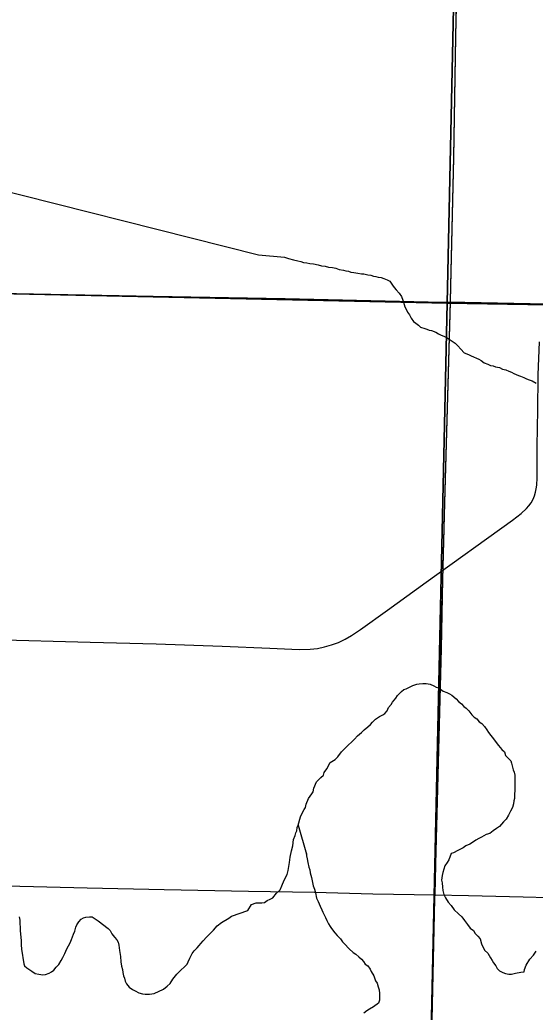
# Model space of a CAD drawing. Extents: x 2.4 to 73.1, y 4.5 to 25.6.
# Drawn here: x 45.3485 to 45.567, y 18.7778 to 19.1981 of the extents above; entities that cross this region are included whole.
import ezdxf

# ---------------------------------------------------------------- set-up
doc = ezdxf.new("R2010")
doc.units = 0
for name, color, linetype in [('GM_X_County_Road', 7, 'Continuous'), ('GM_X_Interchange_Ramps', 7, 'Continuous'), ('GM_X_Minor_River', 7, 'Continuous'), ('GM_X_Section', 7, 'Continuous'), ('GM_X_State_Route', 7, 'Continuous'), ('GM_X_Township', 7, 'Continuous'), ('GM_X_Township_Road', 7, 'Continuous')]:
    doc.layers.add(name, color=color, linetype=linetype)

msp = doc.modelspace()

# ---------------------------------------------------------------- linework, layer by layer
at = {"layer": 'GM_X_County_Road'}
for points in [[(45.02527, 19.08849), (45.02577, 19.08847), (45.0724, 19.08749), (45.09105, 19.08703), (45.1066, 19.0868), (45.18587, 19.08537), (45.2527, 19.08408), (45.27913, 19.08357), (45.29622, 19.08332), (45.32575, 19.08272), (45.33973, 19.08231), (45.40501, 19.08105), (45.46097, 19.08), (45.52159, 19.07872), (45.53103, 19.07858)], [(45.53103, 19.07858), (45.53713, 19.07849), (45.62728, 19.07662), (45.64593, 19.07628), (45.66457, 19.07582), (45.75006, 19.07423), (45.78149, 19.07328)]]:
    msp.add_lwpolyline(points, dxfattribs=at)
at = {"layer": 'GM_X_Interchange_Ramps'}
msp.add_lwpolyline([(45.53425, 19.24094), (45.53315, 19.19121), (45.53231, 19.13993), (45.5311, 19.08555), (45.53092, 19.07885), (45.52856, 18.99388), (45.52771, 18.96125), (45.52706, 18.93173), (45.52557, 18.87268), (45.52484, 18.84628), (45.52438, 18.82774), (45.52433, 18.82607), (45.52317, 18.7748)], dxfattribs=at)
at = {"layer": 'GM_X_Minor_River'}
for points in [[(45.20741, 19.19207), (45.32106, 19.19065), (45.32085, 19.13102), (45.44976, 19.0985)], [(45.44976, 19.0985), (45.46066, 19.0976), (45.46237, 19.09702), (45.46446, 19.09645), (45.46636, 19.09606), (45.46769, 19.09568), (45.46883, 19.0953), (45.47016, 19.0951), (45.47149, 19.09491), (45.47301, 19.09471), (45.47491, 19.09433), (45.47644, 19.09394), (45.47796, 19.09375), (45.47929, 19.09337), (45.481, 19.09317), (45.48252, 19.09298), (45.48385, 19.0924), (45.48575, 19.09202), (45.4867, 19.09182), (45.48784, 19.09163), (45.48879, 19.09125), (45.49012, 19.09105), (45.49183, 19.09086), (45.49335, 19.09048), (45.4943, 19.09047), (45.49601, 19.09009), (45.49734, 19.08989), (45.49848, 19.08951), (45.49943, 19.08932), (45.50038, 19.08912), (45.50171, 19.08893), (45.50285, 19.08855), (45.50418, 19.08797), (45.50532, 19.0874), (45.50646, 19.08569), (45.50722, 19.08473), (45.50798, 19.08378), (45.50931, 19.08226), (45.51026, 19.08093), (45.51082, 19.0794), (45.5112, 19.07845), (45.51139, 19.0775), (45.51177, 19.07655), (45.51234, 19.0756), (45.51291, 19.07427), (45.51366, 19.07312), (45.51442, 19.07179), (45.51537, 19.07027), (45.51632, 19.06969), (45.51746, 19.06874), (45.51841, 19.06798), (45.52012, 19.0674), (45.52107, 19.06702), (45.52202, 19.06664), (45.52297, 19.06645), (45.52487, 19.06587), (45.52601, 19.06511), (45.52715, 19.06453), (45.52829, 19.06415), (45.52943, 19.06357), (45.53057, 19.06281), (45.53171, 19.06205), (45.53304, 19.06109), (45.53417, 19.05995), (45.5355, 19.05862), (45.53683, 19.05709), (45.53873, 19.05633), (45.53987, 19.05575), (45.5431, 19.05441), (45.54405, 19.05384), (45.54538, 19.05289), (45.5469, 19.05231), (45.54804, 19.05174), (45.54918, 19.05155), (45.55013, 19.05116), (45.55184, 19.05078), (45.55317, 19.0502), (45.5545, 19.04982), (45.55583, 19.04925), (45.55697, 19.04886), (45.55792, 19.04829), (45.55887, 19.04791), (45.55982, 19.04752), (45.56077, 19.04714), (45.5621, 19.04657), (45.56324, 19.04599), (45.56438, 19.04561), (45.56571, 19.04523), (45.56742, 19.04427)], [(45.44514, 18.82082), (45.44667, 18.82338), (45.44877, 18.82413), (45.45105, 18.82412), (45.45219, 18.82431), (45.45333, 18.82507), (45.45466, 18.82564), (45.4558, 18.8262), (45.45733, 18.82829), (45.45885, 18.82962), (45.45962, 18.83132), (45.46057, 18.83379), (45.46191, 18.83607), (45.46229, 18.83778), (45.46248, 18.83949), (45.46286, 18.8412), (45.46306, 18.84348), (45.46363, 18.84614), (45.46421, 18.84823), (45.46459, 18.85089), (45.46517, 18.8526), (45.46555, 18.85373), (45.46593, 18.85468), (45.46612, 18.85601), (45.4665, 18.85696), (45.46746, 18.86057), (45.46823, 18.86209), (45.46899, 18.86361), (45.46956, 18.86456), (45.46994, 18.86589), (45.4709, 18.86836), (45.47223, 18.87025), (45.4728, 18.8712), (45.47319, 18.87272), (45.47433, 18.87538), (45.47605, 18.87727), (45.47719, 18.87822), (45.47757, 18.87936), (45.47871, 18.88088), (45.48005, 18.88353), (45.48214, 18.88486), (45.48329, 18.886), (45.48481, 18.88808), (45.48615, 18.88941), (45.48767, 18.89093), (45.48919, 18.89225), (45.49033, 18.89339), (45.49167, 18.89491), (45.49338, 18.89623), (45.49453, 18.89737), (45.49605, 18.8987), (45.49719, 18.89964), (45.49795, 18.90059), (45.49929, 18.90192), (45.501, 18.90305), (45.50233, 18.90381), (45.50328, 18.90438), (45.50424, 18.90551), (45.50481, 18.90684), (45.50595, 18.90817), (45.50653, 18.90912), (45.50786, 18.91083), (45.50862, 18.91196), (45.51034, 18.91367), (45.51129, 18.91443), (45.51224, 18.91481), (45.51509, 18.91613), (45.51681, 18.91669), (45.51776, 18.91688), (45.51928, 18.91707), (45.5208, 18.91706), (45.52251, 18.91668), (45.52403, 18.9161), (45.52498, 18.91553), (45.52593, 18.91515), (45.52688, 18.91457), (45.52802, 18.91381), (45.52954, 18.91324), (45.53068, 18.91266), (45.53163, 18.91209), (45.53353, 18.91056), (45.53448, 18.90942), (45.5358, 18.90847), (45.53675, 18.90732), (45.5377, 18.90656), (45.53884, 18.90542), (45.54017, 18.9037), (45.54112, 18.90275), (45.54226, 18.90199), (45.54321, 18.90084), (45.54435, 18.90008), (45.54548, 18.89875), (45.54643, 18.89741), (45.54719, 18.89627), (45.54814, 18.89494), (45.54928, 18.8936), (45.55042, 18.89208), (45.55137, 18.89075), (45.55288, 18.88903)], [(45.55288, 18.88903), (45.55402, 18.88808), (45.5544, 18.88656), (45.55668, 18.88427), (45.55687, 18.88332), (45.55724, 18.88218), (45.55762, 18.88047), (45.558, 18.87952), (45.55838, 18.87818), (45.55838, 18.87685), (45.55837, 18.87533), (45.55837, 18.87362), (45.55837, 18.87172), (45.55817, 18.8702), (45.55817, 18.8683), (45.55798, 18.86735), (45.55779, 18.86602), (45.5574, 18.8645), (45.55645, 18.86298), (45.55569, 18.86127), (45.55473, 18.85957), (45.55359, 18.85843), (45.55188, 18.85653), (45.55054, 18.85559), (45.54921, 18.85464), (45.54769, 18.8535), (45.54617, 18.85313), (45.54426, 18.85199), (45.54312, 18.85143), (45.54179, 18.85067), (45.54084, 18.84991), (45.53931, 18.84897), (45.5376, 18.84821), (45.53646, 18.84745), (45.53417, 18.84632), (45.53227, 18.84537), (45.53132, 18.845), (45.53037, 18.84234), (45.5296, 18.8412), (45.52865, 18.83987), (45.52827, 18.83835), (45.52788, 18.83702), (45.5275, 18.8357), (45.52731, 18.83379), (45.5275, 18.83265), (45.52768, 18.83075), (45.52787, 18.82942), (45.52825, 18.82771), (45.52901, 18.82619), (45.53014, 18.82447), (45.53128, 18.82295), (45.53261, 18.82124), (45.53451, 18.81952), (45.53584, 18.81818), (45.53698, 18.81666), (45.5383, 18.81495), (45.53944, 18.81342), (45.54077, 18.81247), (45.54153, 18.81114), (45.54267, 18.80999), (45.54362, 18.80885), (45.54418, 18.80676), (45.54551, 18.80409), (45.54684, 18.80276), (45.54798, 18.80085), (45.54873, 18.79971), (45.5493, 18.79876), (45.55025, 18.79743), (45.55082, 18.79628), (45.55177, 18.79533), (45.55329, 18.79457), (45.55443, 18.79418), (45.55576, 18.79399), (45.5569, 18.79399), (45.55861, 18.79436), (45.56089, 18.79474), (45.56223, 18.79492), (45.56242, 18.79587), (45.56318, 18.79777), (45.56471, 18.80024), (45.56623, 18.80194), (45.56737, 18.80365)], [(45.4665, 18.85696), (45.4701, 18.84479), (45.4701, 18.84498), (45.47009, 18.84403), (45.47028, 18.8427), (45.47066, 18.84118), (45.47104, 18.83927), (45.47142, 18.83813), (45.4716, 18.8368), (45.47217, 18.8349), (45.47255, 18.83281), (45.47292, 18.83129), (45.47349, 18.82995), (45.47387, 18.82843), (45.47425, 18.82615), (45.47501, 18.82463), (45.47576, 18.82273), (45.47652, 18.8212), (45.4769, 18.82025), (45.47747, 18.81911), (45.47804, 18.81797), (45.4786, 18.81664), (45.47936, 18.8153), (45.48012, 18.81416), (45.48069, 18.81321), (45.48202, 18.81149), (45.48297, 18.81035), (45.48448, 18.80883), (45.48524, 18.80768), (45.48619, 18.80673), (45.48809, 18.80463), (45.4898, 18.80311), (45.49094, 18.80235), (45.49227, 18.8012), (45.49341, 18.80025), (45.49416, 18.7993), (45.49492, 18.79815), (45.49606, 18.79739), (45.49701, 18.79606), (45.49739, 18.7951), (45.49853, 18.7932), (45.49928, 18.79111), (45.50004, 18.79016), (45.50042, 18.78863), (45.5008, 18.7873), (45.50099, 18.78578), (45.50098, 18.78388), (45.50098, 18.78293), (45.5006, 18.7816), (45.4985, 18.78009), (45.49679, 18.77914), (45.49565, 18.77838), (45.49432, 18.77744)], [(45.34819, 18.81817), (45.34854, 18.81683), (45.3485, 18.81512), (45.34866, 18.81398), (45.34863, 18.81246), (45.34878, 18.81093), (45.34894, 18.8096), (45.3491, 18.80808), (45.34906, 18.80637), (45.34921, 18.80447), (45.35021, 18.79837), (45.35057, 18.79741), (45.3515, 18.79663), (45.35356, 18.79525), (45.35506, 18.79427), (45.35657, 18.79386), (45.35828, 18.79363), (45.35942, 18.79379), (45.36096, 18.79433), (45.36192, 18.79487), (45.36289, 18.79561), (45.36387, 18.79692), (45.36503, 18.79803), (45.36602, 18.79972), (45.36681, 18.80103), (45.36761, 18.80272), (45.36841, 18.80461), (45.3692, 18.80592), (45.3698, 18.80723), (45.3704, 18.80855), (45.37081, 18.80968), (45.37121, 18.81081), (45.37181, 18.81213), (45.37223, 18.81383), (45.37263, 18.81477), (45.37361, 18.81607), (45.37459, 18.81719), (45.37555, 18.81774), (45.37651, 18.8181), (45.37803, 18.81825), (45.37917, 18.81823), (45.38086, 18.81705), (45.3818, 18.81646), (45.38591, 18.81333), (45.38684, 18.81236), (45.38757, 18.81101), (45.38868, 18.80966), (45.3896, 18.8085), (45.39015, 18.80753), (45.3905, 18.8062), (45.39083, 18.80391), (45.39115, 18.80143), (45.39129, 18.79915), (45.39163, 18.79725), (45.39198, 18.79591), (45.39214, 18.79457), (45.39249, 18.79324), (45.39285, 18.79228), (45.3932, 18.79094), (45.39374, 18.78979), (45.39485, 18.78844), (45.39635, 18.78745), (45.39748, 18.78686), (45.39898, 18.78606), (45.40049, 18.78565), (45.40163, 18.78544), (45.40353, 18.78539), (45.40544, 18.78573), (45.40947, 18.78754), (45.41102, 18.78883), (45.41219, 18.78995), (45.41337, 18.79182), (45.41513, 18.79387), (45.41688, 18.79573), (45.41823, 18.79684), (45.4194, 18.79814), (45.41981, 18.79908), (45.4206, 18.80077), (45.4216, 18.80265), (45.42238, 18.80377), (45.42374, 18.80507), (45.42452, 18.806), (45.42531, 18.80693)], [(45.42531, 18.80693), (45.42628, 18.80805), (45.42764, 18.80954), (45.42901, 18.81103), (45.43056, 18.81252), (45.43213, 18.81438), (45.43406, 18.81586), (45.43714, 18.81768), (45.4383, 18.81842), (45.44514, 18.82082)]]:
    msp.add_lwpolyline(points, dxfattribs=at)
at = {"layer": 'GM_X_Section'}
for points in [[(45.54053, 19.58474), (45.52964, 19.07808), (45.02451, 19.08892), (45.03435, 19.59107)], [(46.04799, 19.57648), (46.0333, 19.06972), (45.52964, 19.07808), (45.54053, 19.58474)], [(45.52964, 19.07808), (45.51867, 18.57616), (45.50371, 18.57648), (45.01202, 18.58665), (45.02451, 19.08892)], [(45.52964, 19.07808), (46.0333, 19.06972), (46.01926, 18.56597), (45.51867, 18.57616)]]:
    msp.add_lwpolyline(points, close=True, dxfattribs=at)
at = {"layer": 'GM_X_State_Route'}
for points in [[(45.53103, 19.07858), (45.53121, 19.08527), (45.53243, 19.13965), (45.53327, 19.19094), (45.53437, 19.24066), (45.53537, 19.2966), (45.53553, 19.30903), (45.53565, 19.33078), (45.53635, 19.36808), (45.5367, 19.38362), (45.53694, 19.39449), (45.53746, 19.41313), (45.53803, 19.43176), (45.53836, 19.44108), (45.5389, 19.46438), (45.53959, 19.49856), (45.54043, 19.5514), (45.54108, 19.58499)], [(45.52196, 18.70641), (45.52218, 18.71548), (45.52289, 18.75121), (45.52329, 18.77452), (45.52445, 18.8258), (45.52449, 18.82746), (45.52496, 18.846), (45.52568, 18.87241), (45.52718, 18.93145), (45.52783, 18.96098), (45.52868, 18.9936), (45.53103, 19.07858)]]:
    msp.add_lwpolyline(points, dxfattribs=at)
at = {"layer": 'GM_X_Township'}
msp.add_lwpolyline([(45.53425, 19.24094), (45.53315, 19.19121), (45.53231, 19.13993), (45.5311, 19.08555), (45.53092, 19.07885), (45.52856, 18.99388), (45.52771, 18.96125), (45.52706, 18.93173), (45.52557, 18.87268), (45.52484, 18.84628), (45.52438, 18.82774), (45.52433, 18.82607), (45.52317, 18.7748)], dxfattribs=at)
at = {"layer": 'GM_X_Township_Road'}
for points in [[(45.02527, 19.08849), (45.02577, 19.08847), (45.0724, 19.08749), (45.09105, 19.08703), (45.1066, 19.0868), (45.18587, 19.08537), (45.2527, 19.08408), (45.27913, 19.08357), (45.29622, 19.08332), (45.32575, 19.08272), (45.33973, 19.08231), (45.40501, 19.08105), (45.46097, 19.08), (45.52159, 19.07872), (45.53103, 19.07858)], [(45.53103, 19.07858), (45.53713, 19.07849), (45.62728, 19.07662), (45.64593, 19.07628), (45.66457, 19.07582), (45.75006, 19.07423), (45.78149, 19.07328)], [(45.56519, 18.99352), (45.56613, 18.99505), (45.56672, 18.99649), (45.56714, 18.99798), (45.56743, 18.99951), (45.56762, 19.00106), (45.56782, 19.00416), (45.56778, 19.01663), (45.56794, 19.02598), (45.56803, 19.0322), (45.56823, 19.04776), (45.56872, 19.06165)], [(45.33647, 18.93571), (45.3784, 18.93455), (45.40635, 18.93378), (45.43429, 18.93283), (45.45447, 18.93197), (45.46689, 18.93147), (45.47155, 18.93158), (45.47464, 18.9319), (45.47769, 18.93248), (45.48068, 18.93333), (45.48357, 18.93444), (45.48637, 18.93579), (45.48907, 18.93734), (45.49296, 18.93989), (45.50431, 18.94806), (45.5207, 18.95987), (45.5573, 18.98614), (45.56097, 18.989), (45.56326, 18.9911), (45.56429, 18.99226), (45.56519, 18.99352)], [(45.01916, 18.83791), (45.03205, 18.83785), (45.05535, 18.83723), (45.08799, 18.83674), (45.13305, 18.83573), (45.17501, 18.83486), (45.2061, 18.83442), (45.22008, 18.83412), (45.26514, 18.83308), (45.28534, 18.83272), (45.31642, 18.83191), (45.34283, 18.83128), (45.37702, 18.83044), (45.40965, 18.82985), (45.44539, 18.82909), (45.47336, 18.82861), (45.49822, 18.82795), (45.52449, 18.82746)], [(45.52449, 18.82746), (45.53863, 18.8272), (45.56193, 18.82664), (45.58369, 18.82617), (45.59768, 18.8259), (45.61011, 18.82571), (45.63963, 18.825), (45.67693, 18.82416), (45.71422, 18.82324), (45.73597, 18.82276), (45.74994, 18.82246), (45.76237, 18.82237), (45.77014, 18.82222), (45.77533, 18.82207)]]:
    msp.add_lwpolyline(points, dxfattribs=at)

doc.saveas('drawing.dxf')
